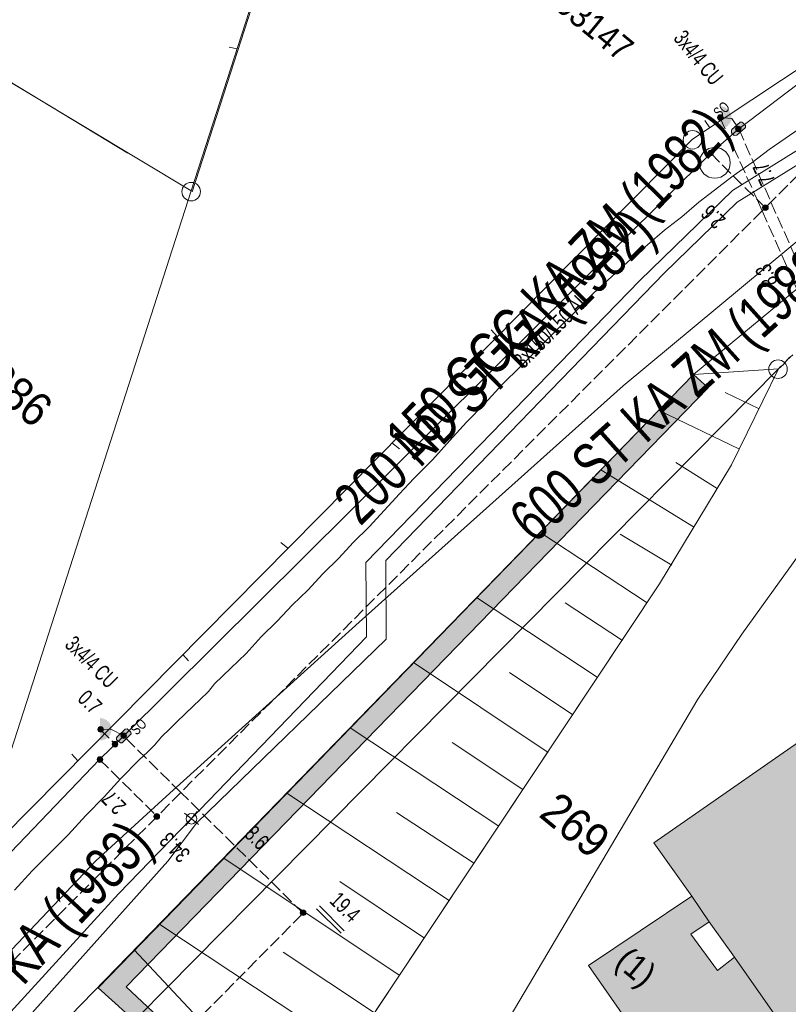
# Model space of a CAD drawing. Header units: metres. Extents: x -740 to 758, y -633 to 854.
# Tile 313 of 656: x 29 to 55, y -528 to -495. Entities that reach past the tile are written whole.
import ezdxf

# ---------------------------------------------------------------- set-up
doc = ezdxf.new("R2010")
doc.units = ezdxf.units.M
doc.header["$MEASUREMENT"] = 0
doc.linetypes.add('416_125', pattern=[0.5408, 0.416, -0.1248])
for name, color, linetype in [('Gas.LOVION', 7, 'Continuous'), ('Grundkarte.LOVION', 7, 'Continuous'), ('Grundkarte_Text.LOVION', 7, 'Continuous'), ('Strom.LOVION', 7, 'Continuous'), ('StromBemass.LOVION', 7, 'Continuous'), ('Wasser.LOVION', 7, 'Continuous'), ('wasser_projekt.LOVION', 7, 'Continuous')]:
    doc.layers.add(name, color=color, linetype=linetype)
doc.styles.add('ERSTELLTER_STIL_1', font='arial.ttf')

msp = doc.modelspace()

# ---------------------------------------------------------------- hatches: boundary and pattern name
at = {"layer": 'Grundkarte.LOVION', "linetype": 'Continuous', "lineweight": 18}
for color, points in [(254, [(30.82, -533.183), (33.893, -529.247), (34.052, -529.054), (34, -528.527), (33.807, -528.369), (32.376, -527.031), (51.9, -506.945), (51.412, -506.491), (31.434, -527.064), (33.379, -528.825), (30.338, -532.787)]), (9, [(53.335, -530.095), (53.636, -530.45), (56.239, -534.097), (67.654, -526.301), (60.327, -515.757), (59.02, -513.875), (55.166, -516.468), (56.225, -517.931), (50.08, -522.197), (51.35, -523.994), (51.936, -524.853), (52.791, -526.04), (54.921, -529.083)]), (254, [(53.335, -530.095), (54.921, -529.083), (52.791, -526.04), (52.214, -526.481), (51.326, -525.267), (51.936, -524.853), (51.35, -523.994), (47.882, -526.313), (51.663, -531.736), (53.636, -530.45)])]:
    msp.add_hatch(color=color, dxfattribs=at).paths.add_polyline_path(points)
at = {"layer": 'Strom.LOVION', "linetype": 'Continuous', "lineweight": 13}
for points in [[(52.336, -497.504), (52.29, -498.247), (52.437, -498.233), (52.45, -498.217), (52.479, -498.214), (52.493, -498.198), (52.522, -498.195), (52.654, -498.034), (52.651, -498.005), (52.677, -497.973), (52.675, -497.944), (52.688, -497.928), (52.673, -497.781), (52.657, -497.768), (52.652, -497.709), (52.636, -497.696), (52.633, -497.667), (52.456, -497.522), (52.427, -497.525), (52.395, -497.498)], [(52.859, -498.472), (53.145, -498.223), (53.158, -498.207), (53.153, -498.148), (53.07, -498.053), (53.037, -498.026), (52.979, -498.032), (52.693, -498.282), (52.68, -498.298), (52.688, -498.386), (52.771, -498.481)], [(31.495, -518.014), (31.51, -518.781), (31.524, -518.765), (31.612, -518.756), (31.625, -518.74), (31.683, -518.734), (31.71, -518.702), (31.739, -518.699), (31.845, -518.571), (31.842, -518.542), (31.868, -518.51), (31.865, -518.48), (31.879, -518.464), (31.876, -518.435), (31.889, -518.419), (31.883, -518.36), (31.867, -518.347), (31.856, -518.23), (31.823, -518.204), (31.821, -518.174), (31.676, -518.055), (31.647, -518.058), (31.615, -518.032), (31.585, -518.035), (31.569, -518.022), (31.54, -518.024), (31.524, -518.011)], [(32.241, -518.843), (32.511, -518.58), (32.537, -518.548), (32.531, -518.489), (32.403, -518.383), (32.344, -518.389), (32.074, -518.652), (32.048, -518.684), (32.054, -518.743), (32.182, -518.848)]]:
    msp.add_hatch(color=7, dxfattribs=at).paths.add_polyline_path(points)
at = {"layer": 'StromBemass.LOVION', "linetype": 'Continuous', "lineweight": 13}
for points in [[(52.385, -497.937), (52.392, -497.927), (52.398, -497.917), (52.402, -497.905), (52.405, -497.894), (52.407, -497.882), (52.407, -497.87), (52.405, -497.858), (52.402, -497.847), (52.398, -497.836), (52.392, -497.825), (52.385, -497.816), (52.377, -497.807), (52.368, -497.8), (52.358, -497.793), (52.347, -497.788), (52.335, -497.785), (52.324, -497.782), (52.312, -497.782), (52.3, -497.783), (52.288, -497.785), (52.277, -497.789), (52.266, -497.794), (52.256, -497.8), (52.247, -497.808), (52.239, -497.816), (52.232, -497.826), (52.226, -497.836), (52.222, -497.848), (52.219, -497.859), (52.218, -497.871), (52.218, -497.883), (52.219, -497.895), (52.222, -497.906), (52.227, -497.917), (52.232, -497.927), (52.239, -497.937), (52.248, -497.946), (52.257, -497.953), (52.267, -497.96), (52.278, -497.965), (52.289, -497.968), (52.301, -497.97), (52.312, -497.971), (52.324, -497.97), (52.336, -497.968), (52.347, -497.964), (52.358, -497.959), (52.368, -497.953), (52.377, -497.945)], [(52.988, -498.319), (52.995, -498.309), (53.001, -498.299), (53.005, -498.288), (53.008, -498.276), (53.01, -498.264), (53.01, -498.253), (53.008, -498.241), (53.005, -498.229), (53.001, -498.218), (52.995, -498.208), (52.988, -498.198), (52.98, -498.19), (52.971, -498.182), (52.96, -498.176), (52.95, -498.171), (52.938, -498.167), (52.927, -498.165), (52.915, -498.164), (52.903, -498.165), (52.891, -498.167), (52.88, -498.171), (52.869, -498.176), (52.859, -498.182), (52.85, -498.19), (52.842, -498.199), (52.835, -498.208), (52.829, -498.219), (52.825, -498.23), (52.822, -498.241), (52.821, -498.253), (52.821, -498.265), (52.822, -498.277), (52.825, -498.288), (52.83, -498.299), (52.835, -498.31), (52.842, -498.319), (52.851, -498.328), (52.86, -498.336), (52.87, -498.342), (52.881, -498.347), (52.892, -498.351), (52.904, -498.353), (52.915, -498.353), (52.927, -498.353), (52.939, -498.35), (52.95, -498.347), (52.961, -498.342), (52.971, -498.335), (52.98, -498.328)], [(52.054, -499.125), (52.061, -499.115), (52.066, -499.105), (52.071, -499.094), (52.073, -499.083), (52.075, -499.071), (52.075, -499.06), (52.073, -499.048), (52.07, -499.037), (52.066, -499.026), (52.06, -499.016), (52.054, -499.007), (52.046, -498.998), (52.037, -498.991), (52.027, -498.985), (52.016, -498.98), (52.005, -498.976), (51.994, -498.974), (51.982, -498.974), (51.971, -498.974), (51.959, -498.977), (51.948, -498.98), (51.938, -498.985), (51.928, -498.991), (51.919, -498.999), (51.911, -499.007), (51.904, -499.017), (51.899, -499.027), (51.895, -499.038), (51.892, -499.049), (51.89, -499.06), (51.89, -499.072), (51.892, -499.084), (51.895, -499.095), (51.899, -499.106), (51.905, -499.116), (51.912, -499.125), (51.92, -499.133), (51.929, -499.141), (51.938, -499.147), (51.949, -499.152), (51.96, -499.155), (51.971, -499.158), (51.983, -499.158), (51.994, -499.158), (52.006, -499.155), (52.017, -499.152), (52.027, -499.147), (52.037, -499.14), (52.046, -499.133)], [(53.897, -500.958), (53.904, -500.948), (53.91, -500.938), (53.914, -500.927), (53.917, -500.915), (53.919, -500.904), (53.919, -500.892), (53.917, -500.88), (53.914, -500.868), (53.91, -500.857), (53.904, -500.847), (53.897, -500.837), (53.889, -500.829), (53.88, -500.821), (53.87, -500.815), (53.859, -500.81), (53.848, -500.806), (53.836, -500.804), (53.824, -500.803), (53.812, -500.804), (53.801, -500.806), (53.789, -500.81), (53.778, -500.815), (53.768, -500.822), (53.759, -500.829), (53.751, -500.838), (53.744, -500.847), (53.739, -500.858), (53.734, -500.869), (53.731, -500.88), (53.73, -500.892), (53.73, -500.904), (53.731, -500.916), (53.734, -500.927), (53.739, -500.938), (53.745, -500.949), (53.752, -500.958), (53.76, -500.967), (53.769, -500.975), (53.779, -500.981), (53.79, -500.986), (53.801, -500.99), (53.813, -500.992), (53.825, -500.993), (53.837, -500.992), (53.848, -500.99), (53.859, -500.986), (53.87, -500.981), (53.88, -500.974), (53.889, -500.967)], [(31.589, -518.457), (31.596, -518.448), (31.601, -518.437), (31.606, -518.426), (31.609, -518.415), (31.61, -518.403), (31.61, -518.392), (31.608, -518.38), (31.605, -518.369), (31.601, -518.358), (31.595, -518.347), (31.588, -518.338), (31.58, -518.329), (31.571, -518.322), (31.561, -518.316), (31.551, -518.311), (31.54, -518.307), (31.528, -518.305), (31.516, -518.304), (31.505, -518.305), (31.493, -518.307), (31.482, -518.311), (31.471, -518.316), (31.461, -518.322), (31.452, -518.33), (31.444, -518.338), (31.437, -518.348), (31.432, -518.358), (31.427, -518.369), (31.425, -518.381), (31.423, -518.392), (31.423, -518.404), (31.425, -518.416), (31.428, -518.427), (31.432, -518.438), (31.438, -518.448), (31.445, -518.458), (31.453, -518.466), (31.462, -518.474), (31.472, -518.48), (31.482, -518.485), (31.494, -518.489), (31.505, -518.491), (31.517, -518.491), (31.529, -518.491), (31.54, -518.488), (31.551, -518.485), (31.562, -518.48), (31.572, -518.473), (31.581, -518.466)], [(32.365, -518.668), (32.372, -518.659), (32.377, -518.648), (32.382, -518.637), (32.384, -518.626), (32.386, -518.614), (32.386, -518.602), (32.384, -518.591), (32.381, -518.579), (32.377, -518.569), (32.371, -518.558), (32.364, -518.549), (32.356, -518.54), (32.347, -518.533), (32.337, -518.526), (32.327, -518.521), (32.315, -518.518), (32.304, -518.516), (32.292, -518.515), (32.28, -518.516), (32.269, -518.518), (32.258, -518.522), (32.247, -518.527), (32.237, -518.533), (32.228, -518.541), (32.22, -518.549), (32.213, -518.559), (32.208, -518.569), (32.203, -518.58), (32.2, -518.591), (32.199, -518.603), (32.199, -518.615), (32.201, -518.626), (32.204, -518.638), (32.208, -518.649), (32.214, -518.659), (32.221, -518.669), (32.229, -518.677), (32.238, -518.685), (32.248, -518.691), (32.258, -518.696), (32.269, -518.699), (32.281, -518.702), (32.293, -518.702), (32.304, -518.701), (32.316, -518.699), (32.327, -518.696), (32.338, -518.69), (32.348, -518.684), (32.357, -518.677)], [(32.074, -518.954), (32.08, -518.945), (32.086, -518.934), (32.09, -518.923), (32.093, -518.912), (32.095, -518.9), (32.095, -518.889), (32.093, -518.877), (32.09, -518.865), (32.086, -518.855), (32.08, -518.844), (32.073, -518.835), (32.065, -518.826), (32.056, -518.819), (32.046, -518.812), (32.035, -518.807), (32.024, -518.804), (32.013, -518.802), (32.001, -518.801), (31.989, -518.802), (31.977, -518.804), (31.966, -518.808), (31.956, -518.813), (31.946, -518.819), (31.937, -518.827), (31.929, -518.835), (31.922, -518.845), (31.916, -518.855), (31.912, -518.866), (31.909, -518.877), (31.907, -518.889), (31.908, -518.901), (31.909, -518.913), (31.912, -518.924), (31.916, -518.935), (31.922, -518.945), (31.929, -518.955), (31.937, -518.963), (31.946, -518.971), (31.956, -518.977), (31.967, -518.982), (31.978, -518.986), (31.99, -518.988), (32.001, -518.988), (32.013, -518.988), (32.025, -518.985), (32.036, -518.982), (32.047, -518.977), (32.056, -518.97), (32.065, -518.963)], [(31.567, -519.468), (31.574, -519.458), (31.58, -519.448), (31.584, -519.436), (31.587, -519.425), (31.589, -519.413), (31.589, -519.401), (31.587, -519.389), (31.584, -519.378), (31.58, -519.367), (31.574, -519.356), (31.567, -519.347), (31.559, -519.338), (31.55, -519.33), (31.54, -519.324), (31.529, -519.319), (31.517, -519.315), (31.506, -519.313), (31.494, -519.313), (31.482, -519.313), (31.47, -519.316), (31.459, -519.319), (31.448, -519.324), (31.438, -519.331), (31.429, -519.338), (31.421, -519.347), (31.414, -519.357), (31.408, -519.367), (31.404, -519.378), (31.401, -519.39), (31.399, -519.402), (31.399, -519.414), (31.401, -519.426), (31.404, -519.437), (31.408, -519.448), (31.414, -519.459), (31.421, -519.468), (31.429, -519.477), (31.439, -519.484), (31.449, -519.491), (31.459, -519.496), (31.471, -519.499), (31.482, -519.502), (31.494, -519.502), (31.506, -519.502), (31.518, -519.499), (31.529, -519.496), (31.54, -519.49), (31.55, -519.484), (31.559, -519.476)], [(33.474, -521.379), (33.481, -521.369), (33.487, -521.358), (33.491, -521.347), (33.494, -521.336), (33.496, -521.324), (33.496, -521.312), (33.494, -521.3), (33.491, -521.289), (33.487, -521.278), (33.481, -521.268), (33.474, -521.258), (33.466, -521.249), (33.457, -521.242), (33.447, -521.235), (33.436, -521.23), (33.425, -521.227), (33.413, -521.225), (33.401, -521.224), (33.389, -521.225), (33.378, -521.227), (33.366, -521.231), (33.356, -521.236), (33.346, -521.242), (33.336, -521.25), (33.328, -521.258), (33.321, -521.268), (33.316, -521.278), (33.311, -521.29), (33.308, -521.301), (33.307, -521.313), (33.307, -521.325), (33.309, -521.337), (33.312, -521.348), (33.316, -521.359), (33.322, -521.369), (33.329, -521.379), (33.337, -521.388), (33.346, -521.395), (33.356, -521.402), (33.367, -521.407), (33.378, -521.41), (33.39, -521.412), (33.402, -521.413), (33.414, -521.412), (33.425, -521.41), (33.437, -521.406), (33.447, -521.401), (33.457, -521.395), (33.466, -521.387)], [(38.384, -524.605), (38.391, -524.595), (38.397, -524.585), (38.401, -524.574), (38.404, -524.562), (38.405, -524.55), (38.405, -524.538), (38.404, -524.526), (38.401, -524.515), (38.396, -524.504), (38.391, -524.493), (38.384, -524.484), (38.375, -524.475), (38.366, -524.468), (38.356, -524.461), (38.345, -524.456), (38.334, -524.453), (38.322, -524.45), (38.31, -524.45), (38.299, -524.45), (38.287, -524.453), (38.276, -524.456), (38.265, -524.462), (38.255, -524.468), (38.246, -524.476), (38.237, -524.484), (38.23, -524.494), (38.225, -524.504), (38.22, -524.515), (38.217, -524.527), (38.216, -524.539), (38.216, -524.551), (38.218, -524.563), (38.221, -524.574), (38.225, -524.585), (38.231, -524.596), (38.238, -524.605), (38.246, -524.614), (38.255, -524.621), (38.265, -524.628), (38.276, -524.633), (38.287, -524.636), (38.299, -524.639), (38.311, -524.639), (38.323, -524.639), (38.335, -524.636), (38.346, -524.633), (38.357, -524.627), (38.367, -524.621), (38.376, -524.613)], [(38.384, -524.605), (38.391, -524.595), (38.397, -524.585), (38.401, -524.574), (38.404, -524.562), (38.405, -524.55), (38.405, -524.538), (38.404, -524.526), (38.401, -524.515), (38.396, -524.504), (38.391, -524.493), (38.384, -524.484), (38.375, -524.475), (38.366, -524.468), (38.356, -524.461), (38.345, -524.456), (38.334, -524.453), (38.322, -524.45), (38.31, -524.45), (38.299, -524.45), (38.287, -524.453), (38.276, -524.456), (38.265, -524.462), (38.255, -524.468), (38.246, -524.476), (38.237, -524.484), (38.23, -524.494), (38.225, -524.504), (38.22, -524.515), (38.217, -524.527), (38.216, -524.539), (38.216, -524.551), (38.218, -524.563), (38.221, -524.574), (38.225, -524.585), (38.231, -524.596), (38.238, -524.605), (38.246, -524.614), (38.255, -524.621), (38.265, -524.628), (38.276, -524.633), (38.287, -524.636), (38.299, -524.639), (38.311, -524.639), (38.323, -524.639), (38.335, -524.636), (38.346, -524.633), (38.357, -524.627), (38.367, -524.621), (38.376, -524.613)]]:
    msp.add_hatch(color=7, dxfattribs=at).paths.add_polyline_path(points)

# ---------------------------------------------------------------- linework, layer by layer
at = {"layer": 'Gas.LOVION', "color": 5, "linetype": 'Continuous', "lineweight": 18}
msp.add_lwpolyline([(5.443, -554.004), (6.755, -552.767), (12.236, -547.606), (14.22, -545.683), (14.329, -545.583), (18.901, -541.264), (21.783, -537.333), (21.855, -537.015), (25.88, -531.627), (33.767, -522.816), (34.696, -521.588), (34.736, -521.539), (41.094, -515.376), (41.086, -512.732), (50.43, -503.099), (52.872, -500.717), (60.062, -496.261), (71.02, -493.017), (82.844, -489.408)], dxfattribs=at)
at = {"layer": 'Grundkarte.LOVION', "color": 253, "linetype": 'Continuous', "lineweight": 18}
for points in [[(80.879, -427.592), (81.176, -428.213), (81.701, -429.344), (82.793, -431.749), (83.16, -432.482), (75.652, -436.704), (91.503, -470.355), (89.222, -484.203), (85.77, -485.782), (82.241, -486.866), (58.373, -493.958), (51.379, -498.602), (27.251, -522.981), (34.554, -500.336), (43.292, -473.325)], [(32.43, -499.075), (21.402, -492.38), (35.816, -465.08), (39.847, -450.085), (50.652, -450.566), (36.656, -493.933)], [(43.292, -473.325), (34.554, -500.336), (25.542, -494.922), (34.554, -500.336), (27.251, -522.981), (21.845, -528.445), (5.256, -521.111), (9.562, -514.365), (5.256, -521.111), (4.332, -520.729), (5.256, -521.111), (21.845, -528.445), (12.313, -538.273), (11.589, -539.024), (10.541, -540.102), (4.797, -546.042), (0.477, -549.923)], [(11.88, -524.079), (5.266, -521.12), (10.726, -512.576), (21.402, -492.38), (32.43, -499.075)], [(29.058, -531.789), (54.26, -506.301), (54.424, -506.167), (54.556, -506.006), (54.747, -505.839)], [(39.574, -529.608), (50.266, -513.519), (52.684, -509.529), (54.26, -506.301), (54.313, -506.237), (54.424, -506.167), (54.636, -505.909)], [(54.958, -512.528), (53.032, -515.199), (51.56, -517.382), (44.357, -529.554)]]:
    msp.add_lwpolyline(points, dxfattribs=at)
at = {"layer": 'Grundkarte.LOVION', "color": 8, "linetype": 'Continuous', "lineweight": 18}
for points in [[(11.88, -524.079), (5.266, -521.12), (10.726, -512.576), (17.691, -517.008), (10.726, -512.576), (21.402, -492.38), (32.43, -499.075), (21.402, -492.38), (35.816, -465.08), (39.847, -450.085), (50.652, -450.566), (36.656, -493.933)], [(43.292, -473.325), (34.554, -500.336), (25.542, -494.922), (34.554, -500.336), (27.251, -522.981), (10.909, -512.726), (27.251, -522.981), (21.845, -528.445), (5.256, -521.111), (9.562, -514.365), (5.256, -521.111), (4.332, -520.729), (5.256, -521.111), (21.845, -528.445)], [(82.241, -486.866), (58.373, -493.958), (51.379, -498.602), (27.251, -522.981), (34.554, -500.336), (43.292, -473.325)], [(34.586, -500.362), (43.345, -473.26)], [(27.251, -522.981), (51.379, -498.602), (58.373, -493.958), (85.77, -485.782), (89.228, -484.262)], [(21.845, -528.445), (27.251, -522.981), (51.379, -498.602), (58.373, -493.958), (82.241, -486.866)], [(21.845, -528.445), (27.251, -522.981), (51.379, -498.602), (58.373, -493.958), (82.241, -486.866)], [(35.826, -495.512), (36.099, -495.574)], [(27.778, -530.791), (51.412, -506.491), (55.951, -502.737), (61.054, -499.607), (64.016, -498.165), (65.481, -497.43)], [(51.791, -497.971), (51.963, -498.22)], [(28.631, -523.791), (29.218, -523.143), (29.81, -522.553), (30.429, -521.931), (31.016, -521.282), (31.635, -520.66), (32.196, -520.044), (32.815, -519.422), (33.084, -519.159), (33.328, -518.928), (33.566, -518.639), (33.835, -518.376), (34.079, -518.146), (34.619, -517.62), (34.862, -517.389), (35.132, -517.126), (35.343, -516.869), (35.883, -516.344), (36.396, -515.85), (36.904, -515.298), (37.444, -514.772), (37.951, -514.22), (38.464, -513.727), (38.972, -513.175), (39.512, -512.649), (39.993, -512.129), (40.533, -511.603), (41.548, -510.499), (42.029, -509.979), (42.648, -509.357), (43.235, -508.709), (43.795, -508.092), (44.414, -507.47), (45.001, -506.822), (45.594, -506.232), (46.831, -504.988), (47.424, -504.398), (48.043, -503.776), (48.668, -503.212), (49.319, -502.617), (49.864, -502.149), (50.436, -501.65), (51.014, -501.209), (51.586, -500.71), (52.741, -499.829), (53.377, -499.382), (53.954, -498.942), (55.174, -498.113)], [(48.568, -501.892), (48.37, -501.675)], [(44.616, -504.997), (44.846, -505.241)], [(54.747, -505.839), (54.556, -506.006), (54.424, -506.167), (54.26, -506.301), (29.058, -531.789)], [(29.058, -531.789), (54.26, -506.301), (54.424, -506.167), (54.556, -506.006), (54.747, -505.839)], [(54.636, -505.909), (54.424, -506.167), (54.313, -506.237), (54.26, -506.301), (29.058, -531.789)], [(41.548, -508.992), (41.291, -508.781)], [(37.569, -512.13), (37.794, -512.314)], [(34.47, -516.098), (34.271, -515.881)], [(30.549, -519.23), (30.748, -519.447)]]:
    msp.add_lwpolyline(points, dxfattribs=at)
at = {"layer": 'Grundkarte.LOVION', "color": 7, "linetype": 'Continuous', "lineweight": 13}
for points in [[(35.649, -533.598), (39.083, -530.336), (50.266, -513.519), (52.684, -509.529), (54.26, -506.301), (51.412, -506.491), (31.434, -527.064), (33.379, -528.825), (30.338, -532.787), (33.99, -535.681)], [(30.82, -533.183), (30.338, -532.787), (33.379, -528.825), (31.434, -527.064), (51.412, -506.491), (51.9, -506.945), (32.376, -527.031), (33.807, -528.369), (34, -528.527), (34.052, -529.054), (33.893, -529.247)]]:
    msp.add_lwpolyline(points, close=True, dxfattribs=at)
for points in [[(53.593, -507.637), (52.476, -507.096)], [(52.958, -508.999), (50.259, -507.697)], [(52.199, -510.315), (50.814, -509.446)], [(51.409, -511.604), (48.296, -509.692)], [(49.855, -514.15), (46.254, -511.783)], [(50.678, -512.887), (48.95, -511.844)], [(48.178, -516.649), (44.133, -513.971)], [(49.033, -515.413), (47.107, -514.153)], [(46.534, -519.174), (42.012, -516.158)], [(47.356, -517.911), (45.237, -516.493)], [(44.883, -521.641), (39.891, -518.346)], [(45.679, -520.41), (43.309, -518.839)], [(43.207, -524.14), (37.77, -520.533)], [(44.029, -522.877), (41.439, -521.18)], [(41.53, -526.639), (35.649, -522.721)], [(42.384, -525.402), (39.538, -523.494)], [(39.885, -529.164), (33.502, -524.941)], [(37.919, -531.425), (32.639, -525.794)], [(40.707, -527.901), (37.642, -525.866)]]:
    msp.add_lwpolyline(points, dxfattribs=at)
at = {"layer": 'Grundkarte.LOVION', "color": 8, "linetype": 'Continuous', "lineweight": 18}
for points in [[(53.335, -530.095), (54.921, -529.083), (52.791, -526.04), (51.936, -524.853), (51.35, -523.994), (50.08, -522.197), (56.225, -517.931), (55.166, -516.468), (59.02, -513.875), (60.327, -515.757), (67.654, -526.301), (56.239, -534.097), (53.636, -530.45)], [(53.335, -530.095), (53.636, -530.45), (51.663, -531.736), (47.882, -526.313), (51.35, -523.994), (51.936, -524.853), (51.326, -525.267), (52.214, -526.481), (52.791, -526.04), (54.921, -529.083)]]:
    msp.add_lwpolyline(points, close=True, dxfattribs=at)
at = {"layer": 'Grundkarte.LOVION', "color": 9, "linetype": 'Continuous', "lineweight": 18}
for centre, radius in [((51.377, -498.621), 0.31), ((34.556, -500.36), 0.311), ((54.247, -506.316), 0.311)]:
    msp.add_circle(centre, radius, dxfattribs=at)
at = {"layer": 'Grundkarte.LOVION', "color": 7, "linetype": 'Continuous', "lineweight": 13}
msp.add_circle((52.127, -499.394), 0.518, dxfattribs=at)
at = {"layer": 'Strom.LOVION', "color": 150, "linetype": 'Continuous', "lineweight": 18}
for points in [[(0.959, -550.319), (6.674, -544.677), (8.247, -543.089), (12.29, -539.088), (12.816, -538.579), (13.02, -538.396), (18.837, -532.596), (31.483, -519.404), (32.292, -518.616), (51.987, -499.075), (52.927, -498.259), (56.215, -495.765), (56.819, -495.292), (58.44, -494.336), (73.676, -489.95), (78.216, -487.865), (83.379, -487.021), (88.313, -485.341), (93.328, -482.516), (97.251, -480.625), (99.871, -479.305)], [(52.299, -497.877), (52.701, -497.912), (52.927, -498.259)], [(31.503, -518.397), (31.857, -518.392), (32.292, -518.616)]]:
    msp.add_lwpolyline(points, dxfattribs=at)
at = {"layer": 'Strom.LOVION', "color": 7, "linetype": 'Continuous', "lineweight": 13}
for points in [[(52.859, -498.472), (52.771, -498.481), (52.688, -498.386), (52.68, -498.298), (52.693, -498.282), (52.979, -498.032), (53.037, -498.026), (53.07, -498.053), (53.153, -498.148), (53.158, -498.207), (53.145, -498.223)], [(32.241, -518.843), (32.182, -518.848), (32.054, -518.743), (32.048, -518.684), (32.074, -518.652), (32.344, -518.389), (32.403, -518.383), (32.531, -518.489), (32.537, -518.548), (32.511, -518.58)]]:
    msp.add_lwpolyline(points, close=True, dxfattribs=at)
at = {"layer": 'StromBemass.LOVION', "color": 7, "linetype": '416_125', "lineweight": 13}
for points in [[(57.63, -497.09), (54.009, -500.71), (53.713, -501.005), (34.207, -520.512), (33.413, -521.314), (20.505, -534.236), (9.894, -544.82), (7.268, -547.426), (5.123, -546.203), (4.843, -546.053), (8.846, -539.085), (9.691, -537.599), (10.196, -536.722)], [(52.299, -497.877), (53.542, -500.622), (53.713, -501.005), (55.685, -505.452), (60.443, -503.332), (62.065, -506.927), (61.498, -507.322)], [(52.927, -498.259), (54.009, -500.71), (56.038, -505.285)], [(51.987, -499.075), (53.542, -500.622), (53.821, -500.905)], [(31.503, -518.397), (32.009, -518.895)], [(18.837, -532.596), (20.505, -534.236), (24.677, -538.365), (38.312, -524.559), (34.207, -520.512), (32.292, -518.616)], [(31.483, -519.404), (33.413, -521.314)]]:
    msp.add_lwpolyline(points, dxfattribs=at)
at = {"layer": 'StromBemass.LOVION', "color": 7, "linetype": 'Continuous', "lineweight": 13}
for points in [[(38.755, -524.412), (39.589, -525.232)], [(38.864, -524.313), (39.685, -525.149)]]:
    msp.add_lwpolyline(points, dxfattribs=at)
for centre, radius in [((52.312, -497.876), 0.0947), ((52.915, -498.259), 0.0946), ((51.983, -499.066), 0.0924), ((53.824, -500.898), 0.0947), ((31.517, -518.398), 0.0936), ((32.292, -518.609), 0.0936), ((32.001, -518.895), 0.0938), ((31.494, -519.407), 0.0949), ((33.401, -521.318), 0.0946), ((38.311, -524.544), 0.0948), ((38.311, -524.544), 0.0948)]:
    msp.add_circle(centre, radius, dxfattribs=at)
at = {"layer": 'Wasser.LOVION', "color": 150, "linetype": 'Continuous', "lineweight": 18}
msp.add_lwpolyline([(87.763, -487.42), (76.558, -490.865), (65.201, -494.266), (60.464, -495.542), (57.064, -497.648), (56.881, -497.739), (52.715, -500.319), (49.611, -503.342), (40.413, -512.797), (40.435, -515.293), (34.559, -521.394), (32.115, -523.909), (28.137, -528.258), (21.567, -536.94), (19.97, -539.047), (17.204, -541.889), (14.115, -545.057), (12.972, -546.218), (5.234, -553.832)], dxfattribs=at)
at = {"layer": 'Wasser.LOVION', "color": 94, "linetype": 'Continuous', "lineweight": 18}
msp.add_lwpolyline([(91.664, -488.176), (80.467, -491.089), (68.977, -494.192), (58.239, -499.232), (57.789, -499.616), (49.055, -506.869), (40.195, -514.799), (33.718, -520.649), (31.357, -522.801), (23.078, -531.531), (14.892, -540.312), (6.574, -548.795), (3.145, -552.115)], dxfattribs=at)
at = {"layer": 'wasser_projekt.LOVION', "color": 9, "linetype": 'Continuous', "lineweight": 18}
for points in [[(34.334, -521.209), (34.8, -521.592)], [(34.334, -521.209), (34.8, -521.592)], [(34.374, -521.619), (34.757, -521.153)], [(34.374, -521.619), (34.757, -521.153)]]:
    msp.add_lwpolyline(points, dxfattribs=at)
msp.add_circle((34.565, -521.394), 0.178, dxfattribs=at)
msp.add_circle((34.565, -521.394), 0.178, dxfattribs=at)

# ---------------------------------------------------------------- texts
at = {"layer": 'Gas.LOVION', "color": 5, "linetype": 'Continuous', "lineweight": 18, "attachment_point": 7, "style": 'ERSTELLTER_STIL_1'}
for s, insert, char_height, rotation in [('{\\A1;\\W0.72101x;200 ND ST KA (1982)}', (40.526, -511.907), 1.42281, 44.3312), ('{\\A1;\\W0.72103x;200 ND ST KA (1983)}', (24.11, -532.789), 1.42277, 46.928)]:
    msp.add_mtext(s, dxfattribs=dict(at, insert=insert, char_height=char_height, rotation=rotation))
at = {"layer": 'Grundkarte_Text.LOVION', "color": 7, "linetype": 'Continuous', "lineweight": 13, "attachment_point": 7, "style": 'ERSTELLTER_STIL_1'}
for s, insert, char_height, rotation in [('{\\A1;\\W0.89444x;93147}', (46.711, -494.218), 0.83077, 320.5841), ('{\\A1;\\W0.89448x;286}', (27.468, -506.849), 1.12432, 320.5853), ('{\\A1;\\W0.89448x;269}', (46.171, -521.305), 1.12434, 320.5841), ('{\\A1;\\W0.89452x;(1)}', (48.575, -526.472), 0.83072, 320.5836)]:
    msp.add_mtext(s, dxfattribs=dict(at, insert=insert, char_height=char_height, rotation=rotation))
at = {"layer": 'Strom.LOVION', "color": 150, "linetype": 'Continuous', "lineweight": 18, "attachment_point": 7, "style": 'ERSTELLTER_STIL_1'}
for s, insert, char_height, rotation in [('{\\A1;\\W0.67083x;3x4/4 CU }', (50.708, -495.233), 0.53356, 309.2477), ('{\\A1;\\W0.69473x;3x150/150 AL }', (45.71, -506.33), 0.53351, 45.2446), ('{\\A1;\\W0.67084x;3x4/4 CU }', (30.277, -515.598), 0.53357, 315.2466)]:
    msp.add_mtext(s, dxfattribs=dict(at, insert=insert, char_height=char_height, rotation=rotation))
at = {"layer": 'Strom.LOVION', "color": 7, "linetype": 'Continuous', "lineweight": 13, "attachment_point": 7, "style": 'ERSTELLTER_STIL_1'}
for s, insert, char_height, rotation in [('{\\A1;\\W0.71560x;SO}', (52.278, -497.916), 0.35569, 41.2495), ('{\\A1;\\W0.71559x;SO}', (32.735, -518.613), 0.35568, 45.2406)]:
    msp.add_mtext(s, dxfattribs=dict(at, insert=insert, char_height=char_height, rotation=rotation))
at = {"layer": 'StromBemass.LOVION', "color": 7, "linetype": 'Continuous', "lineweight": 13, "attachment_point": 7, "style": 'ERSTELLTER_STIL_1'}
for s, insert, char_height, rotation in [('{\\A1;\\W0.71559x;7.7}', (54.169, -499.992), 0.53355, 114.2381), ('{\\A1;\\W0.71555x;2.6}', (52.524, -501.273), 0.53355, 135.2406), ('{\\A1;\\W0.71553x;8.3}', (54.254, -503.408), 0.53355, 114.2381), ('{\\A1;\\W0.71560x;0.7}', (30.702, -517.41), 0.53353, 315.2426), ('{\\A1;\\W0.71560x;2.7}', (32.412, -520.925), 0.53355, 135.2406), ('{\\A1;\\W0.71550x;8.6}', (36.304, -521.96), 0.53357, 315.2466), ('{\\A1;\\W0.71556x;34.3}', (34.565, -522.527), 0.53355, 135.2406), ('{\\A1;\\W0.71552x;19.4}', (39.16, -524.185), 0.53357, 315.2466)]:
    msp.add_mtext(s, dxfattribs=dict(at, insert=insert, char_height=char_height, rotation=rotation))
at = {"layer": 'Wasser.LOVION', "color": 150, "linetype": 'Continuous', "lineweight": 18, "insert": (42.288, -509.744), "char_height": 1.42281, "attachment_point": 7, "rotation": 45.7347, "style": 'ERSTELLTER_STIL_1'}
msp.add_mtext('{\\A1;\\W0.71926x;150 GGG KA ZM (1982)}', dxfattribs=at)
at = {"layer": 'Wasser.LOVION', "color": 94, "linetype": 'Continuous', "lineweight": 18, "insert": (46.35, -512.513), "char_height": 1.42279, "attachment_point": 7, "rotation": 41.8984, "style": 'ERSTELLTER_STIL_1'}
msp.add_mtext('{\\A1;\\W0.72102x;600 ST KA ZM (1988)}', dxfattribs=at)

doc.saveas('drawing.dxf')
